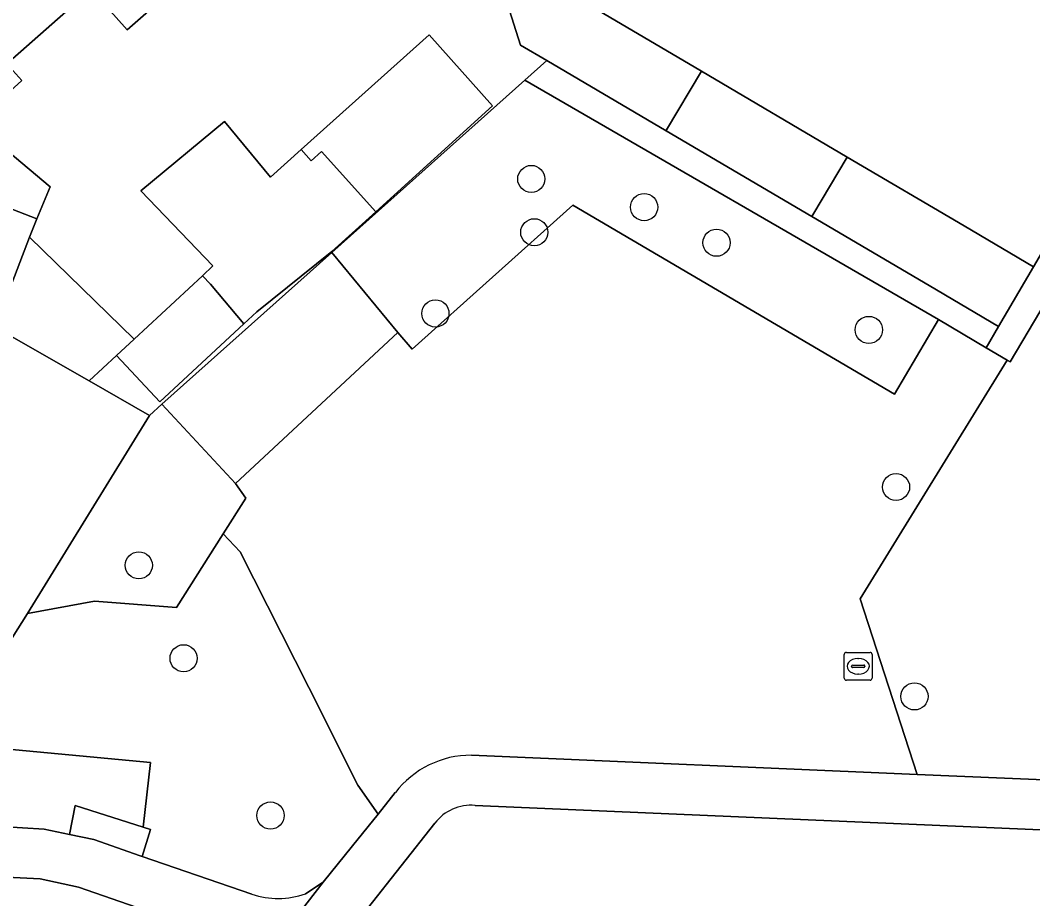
# Model space of a CAD drawing. Extents: x 161354 to 162026, y 386504 to 387460.
# Drawn here: x 161548.9 to 161585.34, y 386778.44 to 386810.06 of the extents above; entities that cross this region are included whole.
import ezdxf

# ---------------------------------------------------------------- set-up
doc = ezdxf.new("R2010")
doc.units = 0
for name, color, linetype in [('IMGEO_Boom', 7, 'Continuous'), ('IMGEO_Erf', 7, 'Continuous'), ('IMGEO_Groenvoorziening', 7, 'Continuous'), ('IMGEO_Kolk', 7, 'Continuous'), ('IMGEO_Pand', 7, 'Continuous'), ('IMGEO_Voetpad_halfverhard', 7, 'Continuous'), ('IMGEO_Voetpad_open', 7, 'Continuous')]:
    doc.layers.add(name, color=color, linetype=linetype)

msp = doc.modelspace()

# ---------------------------------------------------------------- linework, layer by layer
at = {"layer": 'IMGEO_Boom'}
for centre in [(161567.293, 386804.345), (161571.351, 386803.332), (161567.401, 386802.427), (161573.96, 386802.051), (161563.842, 386799.506), (161579.438, 386798.913), (161580.418, 386793.26), (161553.167, 386790.442), (161554.781, 386787.096), (161581.08, 386785.725), (161557.908, 386781.436)]:
    msp.add_circle(centre, 0.489, dxfattribs=at)
at = {"layer": 'IMGEO_Erf'}
msp.add_lwpolyline([(161582.873, 386802.656), (161585.359, 386801.185), (161593.139, 386814.497), (161598.54, 386823.761), (161577.757, 386836.079), (161576.468, 386836.339), (161575.538, 386836.218), (161567.714, 386832.035), (161560.908, 386828.506), (161561.042, 386828.079), (161562.963, 386821.942), (161566.488, 386823.051), (161567.989, 386818.282), (161568.843, 386815.568), (161567.681, 386815.202), (161568.624, 386812.203), (161569.072, 386810.78), (161573.417, 386808.223), (161578.663, 386805.134)], close=True, dxfattribs=at)
for points in [[(161547.696, 386805.968), (161549.983, 386804.068), (161549.498, 386802.911), (161549.241, 386802.248), (161553.004, 386798.58), (161555.46, 386800.863), (161555.838, 386801.214), (161553.248, 386803.923), (161556.255, 386806.411), (161557.906, 386804.416), (161559.006, 386805.401), (161563.615, 386809.531), (161565.899, 386806.981), (161561.693, 386803.164), (161560.121, 386801.738), (161557.413, 386799.566), (161556.951, 386799.136), (161553.923, 386796.32), (161552.37, 386797.991), (161551.384, 386797.075), (161553.55, 386795.838), (161553.999, 386796.239), (161560.117, 386801.699), (161567.062, 386807.898), (161567.851, 386808.605), (161566.906, 386809.162), (161566.189, 386811.439)], [(161554.392, 386811.162), (161552.747, 386809.712), (161551.46, 386811.172), (161548.416, 386808.489), (161548.961, 386807.886), (161547.332, 386806.411)]]:
    msp.add_lwpolyline(points, dxfattribs=at)
at = {"layer": 'IMGEO_Groenvoorziening'}
for points in [[(161591.105, 386796.474), (161605.097, 386819.875), (161599.573, 386823.149), (161584.527, 386797.762), (161584.417, 386797.827), (161579.127, 386789.241), (161581.175, 386782.917), (161587.752, 386782.634)], [(161584.417, 386797.827), (161583.662, 386798.271), (161581.942, 386799.283), (161580.363, 386796.6), (161568.793, 386803.407), (161563.005, 386798.22), (161562.492, 386798.823), (161556.646, 386793.39), (161557.024, 386792.859), (161556.21, 386791.574), (161556.822, 386790.925), (161559.293, 386786.047), (161561.052, 386782.535), (161561.778, 386781.49), (161562.4, 386782.262)], [(161565.143, 386783.608), (161581.175, 386782.917), (161579.127, 386789.241), (161584.417, 386797.827)], [(161559.293, 386786.047), (161556.822, 386790.925), (161556.21, 386791.574), (161554.531, 386788.924), (161551.579, 386789.15), (161549.161, 386788.714), (161548.617, 386787.831), (161548.538, 386786.235), (161539.78, 386786.679), (161534.912, 386786.885), (161525.609, 386787.28), (161525.461, 386782.166), (161530.652, 386781.907), (161530.894, 386781.895), (161531.018, 386784.696), (161539.5, 386784.378), (161546.164, 386784.036), (161553.586, 386783.349), (161553.332, 386781.016), (161553.589, 386780.935), (161553.287, 386779.969), (161557.233, 386778.604)], [(161559.163, 386778.617), (161559.802, 386779.034), (161560.855, 386780.343), (161561.778, 386781.49), (161561.052, 386782.535), (161559.293, 386786.047)], [(161604.645, 386780.086), (161604.609, 386780.087), (161601.807, 386780.204), (161600.675, 386780.277), (161565.267, 386781.801)], [(161563.825, 386781.163), (161554.126, 386768.876), (161553.698, 386767.729), (161553.462, 386766.528), (161553.33, 386764.651), (161601.034, 386762.993), (161604.02, 386762.88), (161604.645, 386780.086)], [(161555.183, 386777.409), (161550.995, 386778.857), (161549.625, 386779.157), (161530.69, 386780.102), (161530.853, 386772.328), (161530.895, 386771.698), (161531.129, 386771.111), (161531.534, 386770.625), (161531.995, 386770.322), (161541.604, 386764.838), (161542.393, 386764.638), (161542.936, 386764.646), (161543.467, 386764.767), (161544.186, 386765.146), (161544.778, 386765.765), (161545.819, 386767.505), (161546.239, 386768.11), (161546.825, 386768.557), (161547.521, 386768.8), (161548.358, 386768.8), (161551.95, 386768.161), (161552.592, 386769.838), (161556.099, 386774.279)]]:
    msp.add_lwpolyline(points, dxfattribs=at)
for points in [[(161568.793, 386803.407), (161580.363, 386796.6), (161581.942, 386799.283), (161567.062, 386807.898), (161560.117, 386801.699), (161562.492, 386798.823), (161563.005, 386798.22)], [(161557.024, 386792.859), (161556.646, 386793.39), (161553.999, 386796.239), (161553.55, 386795.838), (161549.161, 386788.714), (161551.579, 386789.15), (161554.531, 386788.924), (161556.21, 386791.574)], [(161542.336, 386783.905), (161548.341, 386783.578), (161548.203, 386781.039), (161549.769, 386780.952), (161550.677, 386780.757), (161550.88, 386781.795), (161553.332, 386781.016), (161553.586, 386783.349), (161546.164, 386784.036), (161539.5, 386784.378), (161531.018, 386784.696), (161530.894, 386781.895), (161534.276, 386781.726), (161537.722, 386781.554), (161537.757, 386782.459), (161541.009, 386782.335), (161541.003, 386781.39), (161542.198, 386781.366)]]:
    msp.add_lwpolyline(points, close=True, dxfattribs=at)
for centre, radius, start, end in [((161565.121, 386780.185), 3.423, 89.6329, 142.6418), ((161565.119, 386780.186), 1.621, 84.7721, 142.961), ((161558.179, 386781.469), 3.017, 251.731, 289.0408)]:
    msp.add_arc(centre, radius, start, end, dxfattribs=at)
at = {"layer": 'IMGEO_Kolk'}
for p, q in [((161578.556, 386786.383), (161578.556, 386787.235)), ((161578.631, 386787.309), (161579.483, 386787.309)), ((161579.044, 386787.089), (161579.069, 386787.089)), ((161579.557, 386787.235), (161579.557, 386786.383)), ((161578.815, 386786.803), (161578.815, 386786.815)), ((161579.253, 386786.766), (161578.855, 386786.766)), ((161578.858, 386786.852), (161579.256, 386786.852)), ((161579.299, 386786.815), (161579.299, 386786.803)), ((161579.483, 386786.309), (161578.631, 386786.309)), ((161579.067, 386786.529), (161579.042, 386786.529))]:
    msp.add_line(p, q, dxfattribs=at)
for points in [[(161578.556, 386786.383), (161578.556, 386787.235)], [(161578.631, 386787.309), (161579.483, 386787.309)], [(161579.557, 386787.235), (161579.557, 386786.383)], [(161579.483, 386786.309), (161578.631, 386786.309)]]:
    msp.add_lwpolyline(points, dxfattribs=at)
for centre, radius, start, end in [((161578.633, 386787.233), 0.0765, 91.552, 178.448), ((161578.633, 386787.233), 0.0765, 91.552, 178.448), ((161579.481, 386787.233), 0.0765, 1.552, 88.448), ((161579.481, 386787.233), 0.0765, 1.552, 88.448), ((161578.855, 386786.812), 0.0403, 85.8775, 175.7526), ((161578.852, 386786.802), 0.0366, 178.938, 274.7102), ((161579.256, 386786.809), 0.043, 264.8664, 352.4533), ((161579.26, 386786.814), 0.0386, 1.7309, 96.639), ((161578.633, 386786.385), 0.0765, 181.552, 268.448), ((161578.633, 386786.385), 0.0765, 181.552, 268.448), ((161579.481, 386786.385), 0.0765, 271.552, 358.448), ((161579.481, 386786.385), 0.0765, 271.552, 358.448)]:
    msp.add_arc(centre, radius, start, end, dxfattribs=at)
for centre, major_axis, ratio, start_param, end_param in [((161579.043, 386786.809), (-0.387, 0.002), 0.722429, 4.712389, 7.853982), ((161579.068, 386786.809), (-0.39, 0.002), 0.717154, 1.570796, 4.712389)]:
    msp.add_ellipse(centre, major_axis=major_axis, ratio=ratio, start_param=start_param, end_param=end_param, dxfattribs=at)
at = {"layer": 'IMGEO_Pand'}
for points in [[(161545.726, 386821.269), (161540.906, 386817.019), (161548.416, 386808.489), (161551.46, 386811.172), (161552.747, 386809.712), (161554.392, 386811.162), (161555.017, 386810.453), (161555.164, 386810.583), (161547.085, 386819.73)], [(161540.906, 386817.019), (161536.579, 386813.205), (161542.207, 386806.802), (161542.428, 386806.551), (161545.478, 386804.732), (161547.332, 386806.411), (161548.961, 386807.886), (161548.416, 386808.489)], [(161542.428, 386806.551), (161542.207, 386806.802), (161536.579, 386813.205), (161536.279, 386812.941), (161532.184, 386809.33), (161530.226, 386807.19), (161540.135, 386803.229), (161547.987, 386799.015), (161549.241, 386802.248), (161549.498, 386802.911), (161546.737, 386803.981), (161545.478, 386804.732)], [(161566.189, 386811.439), (161566.906, 386809.162), (161567.851, 386808.605), (161572.14, 386806.08), (161572.16, 386806.113), (161573.417, 386808.223), (161569.072, 386810.78), (161568.624, 386812.203)], [(161561.693, 386803.164), (161565.899, 386806.981), (161563.615, 386809.531), (161559.006, 386805.401), (161559.366, 386804.993), (161559.743, 386805.332)], [(161577.387, 386802.991), (161577.426, 386803.056), (161578.663, 386805.134), (161573.417, 386808.223), (161572.16, 386806.113), (161572.14, 386806.08)], [(161553.55, 386795.838), (161551.384, 386797.075), (161547.987, 386799.015), (161540.135, 386803.229), (161530.226, 386807.19), (161530.106, 386806.948), (161527.591, 386801.86), (161532.242, 386800.025), (161537.909, 386797.788), (161539.231, 386801.019), (161544.538, 386798.555), (161540.338, 386788.7), (161539.78, 386786.679), (161548.538, 386786.235), (161548.617, 386787.831), (161549.161, 386788.714)], [(161556.951, 386799.136), (161557.413, 386799.566), (161560.121, 386801.738), (161561.693, 386803.164), (161559.743, 386805.332), (161559.366, 386804.993), (161559.006, 386805.401), (161557.906, 386804.416), (161556.255, 386806.411), (161553.248, 386803.923), (161555.838, 386801.214), (161555.46, 386800.863), (161555.745, 386800.555)], [(161546.737, 386803.981), (161549.498, 386802.911), (161549.983, 386804.068), (161547.696, 386805.968)], [(161578.663, 386805.134), (161577.426, 386803.056), (161577.387, 386802.991), (161581.608, 386800.507), (161584.108, 386799.036), (161585.359, 386801.185), (161582.873, 386802.656)], [(161549.241, 386802.248), (161547.987, 386799.015), (161551.384, 386797.075), (161552.37, 386797.991), (161553.004, 386798.58)], [(161556.951, 386799.136), (161555.745, 386800.555), (161555.46, 386800.863), (161553.004, 386798.58), (161552.37, 386797.991), (161553.923, 386796.32)]]:
    msp.add_lwpolyline(points, close=True, dxfattribs=at)
at = {"layer": 'IMGEO_Voetpad_halfverhard'}
for points in [[(161587.752, 386782.634), (161581.175, 386782.917), (161565.143, 386783.608)], [(161565.267, 386781.801), (161600.675, 386780.277), (161601.807, 386780.204), (161604.609, 386780.087), (161604.645, 386780.086), (161606.969, 386780.005), (161611.728, 386779.8), (161611.802, 386781.598), (161593.417, 386782.39), (161593.332, 386782.38), (161587.752, 386782.634)], [(161562.4, 386782.262), (161561.778, 386781.49), (161560.855, 386780.343), (161559.802, 386779.034), (161556.177, 386774.358), (161556.099, 386774.279), (161552.592, 386769.838), (161551.95, 386768.161), (161551.67, 386766.718), (161551.168, 386759.592), (161552.967, 386759.506), (161553.33, 386764.651), (161553.462, 386766.528), (161553.698, 386767.729), (161554.126, 386768.876), (161563.825, 386781.163)], [(161551.546, 386780.571), (161550.677, 386780.757), (161549.769, 386780.952), (161548.203, 386781.039), (161542.198, 386781.366), (161541.003, 386781.39), (161537.722, 386781.554), (161534.276, 386781.726), (161530.894, 386781.895), (161530.652, 386781.907), (161525.461, 386782.166), (161525.41, 386780.366), (161530.69, 386780.102), (161549.625, 386779.157), (161550.995, 386778.857), (161555.183, 386777.409)], [(161557.233, 386778.604), (161553.287, 386779.969), (161553.221, 386779.992), (161551.546, 386780.571)], [(161556.099, 386774.279), (161556.177, 386774.358), (161559.802, 386779.034), (161559.163, 386778.617)]]:
    msp.add_lwpolyline(points, dxfattribs=at)
for centre, radius, start, end in [((161565.121, 386780.185), 3.423, 89.6329, 142.6418), ((161565.119, 386780.186), 1.621, 84.7721, 142.961), ((161558.179, 386781.469), 3.017, 251.731, 289.0408)]:
    msp.add_arc(centre, radius, start, end, dxfattribs=at)
at = {"layer": 'IMGEO_Voetpad_open'}
for points in [[(161583.662, 386798.271), (161584.417, 386797.827), (161584.527, 386797.762), (161599.573, 386823.149), (161598.54, 386823.761), (161593.139, 386814.497), (161585.359, 386801.185), (161584.108, 386799.036)], [(161584.108, 386799.036), (161581.608, 386800.507), (161577.387, 386802.991), (161572.14, 386806.08), (161567.851, 386808.605), (161567.062, 386807.898), (161581.942, 386799.283), (161583.662, 386798.271)], [(161562.492, 386798.823), (161560.117, 386801.699), (161553.999, 386796.239), (161556.646, 386793.39)], [(161550.677, 386780.757), (161551.546, 386780.571), (161553.221, 386779.992), (161553.287, 386779.969), (161553.589, 386780.935), (161553.332, 386781.016), (161550.88, 386781.795)]]:
    msp.add_lwpolyline(points, close=True, dxfattribs=at)

doc.saveas('drawing.dxf')
